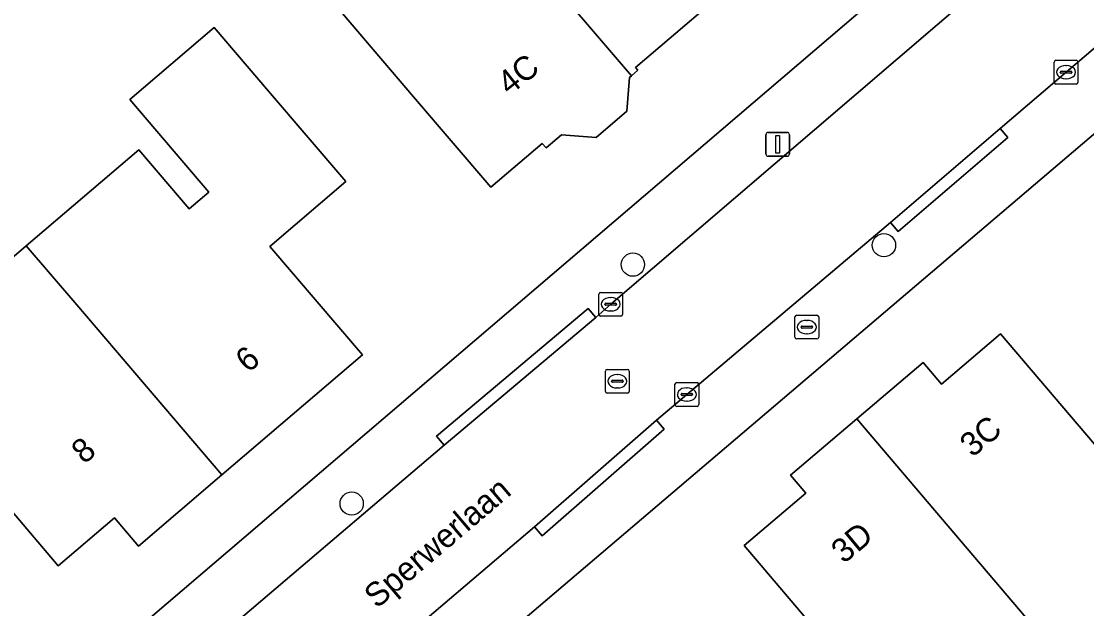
# Model space of a CAD drawing. Extents: x 161772 to 163126, y 383092 to 383917.
# Drawn here: x 162388.88 to 162433.68, y 383382.94 to 383407.63 of the extents above; entities that cross this region are included whole.
import ezdxf

# ---------------------------------------------------------------- set-up
doc = ezdxf.new("R2010")
doc.units = 0
for name, color, linetype in [('IMGEO_Boom', 7, 'Continuous'), ('IMGEO_Brandkraan', 7, 'Continuous'), ('IMGEO_Erf', 7, 'Continuous'), ('IMGEO_Kolk', 7, 'Continuous'), ('IMGEO_Lichtmast', 7, 'Continuous'), ('IMGEO_Openbare_ruimte_label', 7, 'Continuous'), ('IMGEO_Pand', 7, 'Continuous'), ('IMGEO_Pand_nummerreeks', 7, 'Continuous'), ('IMGEO_Rijbaan_lokaal_open', 7, 'Continuous'), ('IMGEO_Rioolput', 7, 'Continuous'), ('IMGEO_Voetpad_open', 7, 'Continuous')]:
    doc.layers.add(name, color=color, linetype=linetype)

msp = doc.modelspace()

# ---------------------------------------------------------------- linework, layer by layer
at = {"layer": 'IMGEO_Boom'}
for centre in [(162425.152, 383398.221), (162414.596, 383397.404), (162402.772, 383387.357)]:
    msp.add_circle(centre, 0.489, dxfattribs=at)
at = {"layer": 'IMGEO_Brandkraan'}
for p, q in [((162421.408, 383394.353), (162421.408, 383395.205)), ((162421.483, 383395.279), (162422.335, 383395.279)), ((162421.896, 383395.059), (162421.921, 383395.059)), ((162422.409, 383395.205), (162422.409, 383394.353)), ((162421.667, 383394.773), (162421.667, 383394.785)), ((162422.105, 383394.736), (162421.707, 383394.736)), ((162421.71, 383394.822), (162422.108, 383394.822)), ((162421.919, 383394.499), (162421.894, 383394.499)), ((162422.151, 383394.785), (162422.151, 383394.773)), ((162422.335, 383394.279), (162421.483, 383394.279))]:
    msp.add_line(p, q, dxfattribs=at)
for points in [[(162421.408, 383394.353), (162421.408, 383395.205)], [(162421.483, 383395.279), (162422.335, 383395.279)], [(162422.409, 383395.205), (162422.409, 383394.353)], [(162422.335, 383394.279), (162421.483, 383394.279)]]:
    msp.add_lwpolyline(points, dxfattribs=at)
for centre, radius, start, end in [((162421.485, 383395.203), 0.0765, 91.552, 178.448), ((162421.485, 383395.203), 0.0765, 91.552, 178.448), ((162422.333, 383395.203), 0.0765, 1.552, 88.448), ((162422.333, 383395.203), 0.0765, 1.552, 88.448), ((162421.707, 383394.782), 0.0403, 85.8775, 175.7526), ((162421.704, 383394.772), 0.0366, 178.938, 274.7102), ((162422.108, 383394.779), 0.043, 264.8664, 352.4533), ((162422.112, 383394.784), 0.0386, 1.7309, 96.639), ((162421.485, 383394.355), 0.0765, 181.552, 268.448), ((162421.485, 383394.355), 0.0765, 181.552, 268.448), ((162422.333, 383394.355), 0.0765, 271.552, 358.448), ((162422.333, 383394.355), 0.0765, 271.552, 358.448)]:
    msp.add_arc(centre, radius, start, end, dxfattribs=at)
for centre, major_axis, ratio, start_param, end_param in [((162421.895, 383394.779), (-0.387, 0.002), 0.722429, 4.712389, 7.853982), ((162421.92, 383394.779), (-0.39, 0.002), 0.717154, 1.570796, 4.712389)]:
    msp.add_ellipse(centre, major_axis=major_axis, ratio=ratio, start_param=start_param, end_param=end_param, dxfattribs=at)
at = {"layer": 'IMGEO_Erf'}
for points in [[(162439.546, 383475.883), (162426.801, 383475.456), (162425.429, 383475.046), (162424.669, 383474.563), (162400.868, 383453.897), (162399.336, 383452.584), (162328.478, 383391.862), (162318.405, 383382.124), (162326.388, 383374.044), (162352.897, 383347.213), (162466.894, 383444.571), (162467.039, 383444.858), (162466.94, 383445.164), (162440.986, 383475.293)], [(162473.759, 383436.76), (162464.164, 383428.593), (162465.309, 383427.261), (162463.073, 383425.339), (162461.918, 383426.682), (162359.973, 383339.918)], [(162419.514, 383409.8), (162414.707, 383405.696), (162414.81, 383405.575), (162414.539, 383405.344), (162414.456, 383405.273), (162414.344, 383403.851), (162413.049, 383402.745), (162411.595, 383402.859), (162410.95, 383402.309), (162410.785, 383402.503), (162408.621, 383400.656), (162405.375, 383404.459), (162400.366, 383410.347)]]:
    msp.add_lwpolyline(points, dxfattribs=at)
for points in [[(162402.522, 383400.897), (162399.327, 383398.17), (162403.222, 383393.606), (162397.315, 383388.564), (162393.808, 383385.57), (162392.796, 383386.756), (162390.435, 383384.741), (162387.471, 383388.213), (162385.012, 383386.114), (162383.09, 383388.365), (162380.045, 383391.932), (162382.83, 383394.309), (162383.552, 383393.464), (162385.672, 383395.274), (162389.091, 383398.194), (162393.816, 383402.229), (162395.935, 383399.747), (162396.761, 383400.452), (162393.438, 383404.345), (162396.991, 383407.378), (162399.276, 383404.7)], [(162429.216, 383378.172), (162428, 383379.601), (162425.892, 383377.806), (162422.508, 383381.782), (162419.268, 383385.59), (162421.861, 383387.797), (162421.223, 383388.547), (162424.01, 383390.918), (162426.797, 383393.29), (162427.567, 383392.385), (162430.052, 383394.501), (162436.588, 383386.822), (162437.148, 383386.165), (162439.242, 383387.948), (162441.875, 383384.854), (162441.479, 383384.517), (162442.123, 383383.769), (162440.373, 383382.279), (162439.733, 383383.03), (162439.342, 383382.698), (162437.321, 383385.071), (162436.772, 383384.603), (162432.492, 383380.961)]]:
    msp.add_lwpolyline(points, close=True, dxfattribs=at)
at = {"layer": 'IMGEO_Kolk'}
for p, q in [((162432.308, 383405.068), (162432.308, 383405.92)), ((162432.383, 383405.994), (162433.235, 383405.994)), ((162432.796, 383405.774), (162432.821, 383405.774)), ((162433.309, 383405.92), (162433.309, 383405.068)), ((162432.567, 383405.488), (162432.567, 383405.5)), ((162433.005, 383405.451), (162432.607, 383405.451)), ((162432.61, 383405.537), (162433.008, 383405.537)), ((162432.819, 383405.214), (162432.794, 383405.214)), ((162433.051, 383405.5), (162433.051, 383405.488)), ((162433.235, 383404.994), (162432.383, 383404.994)), ((162413.237, 383396.237), (162414.089, 383396.237)), ((162413.162, 383395.311), (162413.162, 383396.163)), ((162413.65, 383396.017), (162413.675, 383396.017)), ((162414.163, 383396.163), (162414.163, 383395.311)), ((162413.421, 383395.731), (162413.421, 383395.743)), ((162413.859, 383395.694), (162413.461, 383395.694)), ((162413.464, 383395.78), (162413.862, 383395.78)), ((162413.673, 383395.457), (162413.648, 383395.457)), ((162413.905, 383395.743), (162413.905, 383395.731)), ((162414.089, 383395.237), (162413.237, 383395.237)), ((162416.365, 383391.52), (162416.365, 383392.372)), ((162416.44, 383392.446), (162417.292, 383392.446)), ((162416.853, 383392.226), (162416.878, 383392.226)), ((162417.366, 383392.372), (162417.366, 383391.52)), ((162416.624, 383391.94), (162416.624, 383391.952)), ((162417.062, 383391.903), (162416.664, 383391.903)), ((162416.667, 383391.989), (162417.065, 383391.989)), ((162417.108, 383391.952), (162417.108, 383391.94)), ((162417.292, 383391.446), (162416.44, 383391.446)), ((162416.876, 383391.666), (162416.851, 383391.666))]:
    msp.add_line(p, q, dxfattribs=at)
for points in [[(162432.308, 383405.068), (162432.308, 383405.92)], [(162432.383, 383405.994), (162433.235, 383405.994)], [(162433.309, 383405.92), (162433.309, 383405.068)], [(162433.235, 383404.994), (162432.383, 383404.994)], [(162413.237, 383396.237), (162414.089, 383396.237)], [(162413.162, 383395.311), (162413.162, 383396.163)], [(162414.163, 383396.163), (162414.163, 383395.311)], [(162414.089, 383395.237), (162413.237, 383395.237)], [(162416.365, 383391.52), (162416.365, 383392.372)], [(162416.44, 383392.446), (162417.292, 383392.446)], [(162417.366, 383392.372), (162417.366, 383391.52)], [(162417.292, 383391.446), (162416.44, 383391.446)]]:
    msp.add_lwpolyline(points, dxfattribs=at)
for centre, radius, start, end in [((162432.385, 383405.918), 0.0765, 91.552, 178.448), ((162432.385, 383405.918), 0.0765, 91.552, 178.448), ((162433.233, 383405.918), 0.0765, 1.552, 88.448), ((162433.233, 383405.918), 0.0765, 1.552, 88.448), ((162432.607, 383405.497), 0.0403, 85.8775, 175.7526), ((162432.604, 383405.487), 0.0366, 178.938, 274.7102), ((162433.008, 383405.494), 0.043, 264.8664, 352.4533), ((162433.012, 383405.499), 0.0386, 1.7309, 96.639), ((162432.385, 383405.07), 0.0765, 181.552, 268.448), ((162432.385, 383405.07), 0.0765, 181.552, 268.448), ((162433.233, 383405.07), 0.0765, 271.552, 358.448), ((162433.233, 383405.07), 0.0765, 271.552, 358.448), ((162413.239, 383396.161), 0.0765, 91.552, 178.448), ((162413.239, 383396.161), 0.0765, 91.552, 178.448), ((162414.087, 383396.161), 0.0765, 1.552, 88.448), ((162414.087, 383396.161), 0.0765, 1.552, 88.448), ((162413.461, 383395.74), 0.0403, 85.8775, 175.7526), ((162413.458, 383395.73), 0.0366, 178.938, 274.7102), ((162413.862, 383395.737), 0.043, 264.8664, 352.4533), ((162413.866, 383395.742), 0.0386, 1.7309, 96.639), ((162413.239, 383395.313), 0.0765, 181.552, 268.448), ((162413.239, 383395.313), 0.0765, 181.552, 268.448), ((162414.087, 383395.313), 0.0765, 271.552, 358.448), ((162414.087, 383395.313), 0.0765, 271.552, 358.448), ((162416.442, 383392.37), 0.0765, 91.552, 178.448), ((162416.442, 383392.37), 0.0765, 91.552, 178.448), ((162417.29, 383392.37), 0.0765, 1.552, 88.448), ((162417.29, 383392.37), 0.0765, 1.552, 88.448), ((162416.664, 383391.949), 0.0403, 85.8775, 175.7526), ((162416.661, 383391.939), 0.0366, 178.938, 274.7102), ((162417.065, 383391.946), 0.043, 264.8664, 352.4533), ((162417.069, 383391.951), 0.0386, 1.7309, 96.639), ((162416.442, 383391.522), 0.0765, 181.552, 268.448), ((162416.442, 383391.522), 0.0765, 181.552, 268.448), ((162417.29, 383391.522), 0.0765, 271.552, 358.448), ((162417.29, 383391.522), 0.0765, 271.552, 358.448)]:
    msp.add_arc(centre, radius, start, end, dxfattribs=at)
for centre, major_axis, ratio, start_param, end_param in [((162432.795, 383405.494), (-0.387, 0.002), 0.722429, 4.712389, 7.853982), ((162432.82, 383405.494), (-0.39, 0.002), 0.717154, 1.570796, 4.712389), ((162413.649, 383395.737), (-0.387, 0.002), 0.722429, 4.712389, 7.853982), ((162413.674, 383395.737), (-0.39, 0.002), 0.717154, 1.570796, 4.712389), ((162416.852, 383391.946), (-0.387, 0.002), 0.722429, 4.712389, 7.853982), ((162416.877, 383391.946), (-0.39, 0.002), 0.717154, 1.570796, 4.712389)]:
    msp.add_ellipse(centre, major_axis=major_axis, ratio=ratio, start_param=start_param, end_param=end_param, dxfattribs=at)
at = {"layer": 'IMGEO_Lichtmast'}
for p, q in [((162420.29, 383402.96), (162421.08, 383402.96)), ((162421.08, 383402.96), (162420.29, 383402.96)), ((162420.19, 383402.06), (162420.19, 383402.86)), ((162420.19, 383402.86), (162420.19, 383402.06)), ((162421.18, 383402.86), (162421.18, 383402.06)), ((162421.18, 383402.06), (162421.18, 383402.86)), ((162421.08, 383401.96), (162420.29, 383401.96)), ((162420.29, 383401.96), (162421.08, 383401.96))]:
    msp.add_line(p, q, dxfattribs=at)
msp.add_lwpolyline([(162420.61, 383402.835), (162420.76, 383402.835), (162420.76, 383402.085), (162420.61, 383402.085), (162420.61, 383402.835)], dxfattribs=at)
for centre, start, end in [((162420.29, 383402.86), 90, 180), ((162420.29, 383402.86), 90, 180), ((162421.08, 383402.86), 0, 90), ((162421.08, 383402.86), 360, 90), ((162420.29, 383402.06), 180, 270), ((162420.29, 383402.06), 180, 270), ((162421.08, 383402.06), 270, 0), ((162421.08, 383402.06), 270, 0)]:
    msp.add_arc(centre, 0.1, start, end, dxfattribs=at)
at = {"layer": 'IMGEO_Pand'}
for points in [[(162413.99, 383417.542), (162413.6, 383417.209), (162412.152, 383418.904), (162409.17, 383416.359), (162407.723, 383418.054), (162405.37, 383416.045), (162406.093, 383415.198), (162414.539, 383405.344), (162414.81, 383405.575), (162414.707, 383405.696), (162419.514, 383409.8), (162419.674, 383409.613), (162420.302, 383410.149)], [(162406.093, 383415.198), (162400.366, 383410.347), (162405.375, 383404.459), (162408.621, 383400.656), (162410.785, 383402.503), (162410.95, 383402.309), (162411.595, 383402.859), (162413.049, 383402.745), (162414.344, 383403.851), (162414.456, 383405.273), (162414.539, 383405.344)], [(162397.315, 383388.564), (162403.222, 383393.606), (162399.327, 383398.17), (162402.522, 383400.897), (162399.276, 383404.7), (162396.991, 383407.378), (162393.438, 383404.345), (162396.761, 383400.452), (162395.935, 383399.747), (162393.816, 383402.229), (162389.091, 383398.194), (162391.21, 383395.713)], [(162391.21, 383395.713), (162389.091, 383398.194), (162385.672, 383395.274), (162383.552, 383393.464), (162382.83, 383394.309), (162380.045, 383391.932), (162383.09, 383388.365), (162385.012, 383386.114), (162387.471, 383388.213), (162390.435, 383384.741), (162392.796, 383386.756), (162393.808, 383385.57), (162397.315, 383388.564)], [(162430.052, 383394.501), (162427.567, 383392.385), (162426.797, 383393.29), (162424.01, 383390.918), (162432.492, 383380.961), (162436.772, 383384.603), (162437.321, 383385.071), (162439.342, 383382.698), (162439.733, 383383.03), (162440.373, 383382.279), (162442.123, 383383.769), (162441.479, 383384.517), (162441.875, 383384.854), (162439.242, 383387.948), (162437.148, 383386.165), (162436.588, 383386.822)], [(162432.492, 383380.961), (162424.01, 383390.918), (162421.223, 383388.547), (162421.861, 383387.797), (162419.268, 383385.59), (162422.508, 383381.782), (162425.892, 383377.806), (162428, 383379.601), (162429.216, 383378.172)]]:
    msp.add_lwpolyline(points, close=True, dxfattribs=at)
at = {"layer": 'IMGEO_Rijbaan_lokaal_open'}
for points in [[(162469.273, 383443.237), (162468.583, 383442.649), (162467.401, 383441.644), (162464.712, 383439.31), (162454.253, 383430.47), (162447.968, 383425.022), (162446.096, 383423.413), (162436.917, 383415.597), (162434.147, 383413.256), (162432.723, 383412.04), (162429.515, 383409.32), (162429.14, 383408.995), (162413.674, 383395.746), (162413.031, 383395.18), (162406.665, 383389.811), (162396.585, 383381.239)], [(162397.667, 383375.493), (162410.454, 383386.374), (162415.583, 383390.864), (162425.424, 383399.181), (162430.032, 383403.124), (162432.811, 383405.498), (162450.221, 383420.341), (162467.384, 383434.995), (162470.664, 383437.801), (162471.92, 383438.853), (162472.696, 383439.503)]]:
    msp.add_lwpolyline(points, dxfattribs=at)
at = {"layer": 'IMGEO_Rioolput'}
for p, q in [((162413.441, 383392.074), (162413.441, 383392.926)), ((162413.516, 383393), (162414.368, 383393)), ((162413.929, 383392.78), (162413.954, 383392.78)), ((162414.442, 383392.926), (162414.442, 383392.074)), ((162413.7, 383392.494), (162413.7, 383392.506)), ((162414.138, 383392.457), (162413.74, 383392.457)), ((162413.743, 383392.543), (162414.141, 383392.543)), ((162413.952, 383392.22), (162413.927, 383392.22)), ((162414.184, 383392.506), (162414.184, 383392.494)), ((162414.368, 383392), (162413.516, 383392))]:
    msp.add_line(p, q, dxfattribs=at)
for points in [[(162413.441, 383392.074), (162413.441, 383392.926)], [(162413.516, 383393), (162414.368, 383393)], [(162414.442, 383392.926), (162414.442, 383392.074)], [(162414.368, 383392), (162413.516, 383392)]]:
    msp.add_lwpolyline(points, dxfattribs=at)
for centre, radius, start, end in [((162413.518, 383392.924), 0.0765, 91.552, 178.448), ((162413.518, 383392.924), 0.0765, 91.552, 178.448), ((162414.366, 383392.924), 0.0765, 1.552, 88.448), ((162414.366, 383392.924), 0.0765, 1.552, 88.448), ((162413.74, 383392.503), 0.0403, 85.8775, 175.7526), ((162413.737, 383392.493), 0.0366, 178.938, 274.7102), ((162414.141, 383392.5), 0.043, 264.8664, 352.4533), ((162414.145, 383392.505), 0.0386, 1.7309, 96.639), ((162413.518, 383392.076), 0.0765, 181.552, 268.448), ((162413.518, 383392.076), 0.0765, 181.552, 268.448), ((162414.366, 383392.076), 0.0765, 271.552, 358.448), ((162414.366, 383392.076), 0.0765, 271.552, 358.448)]:
    msp.add_arc(centre, radius, start, end, dxfattribs=at)
for centre, major_axis, ratio, start_param, end_param in [((162413.928, 383392.5), (-0.387, 0.002), 0.722429, 4.712389, 7.853982), ((162413.953, 383392.5), (-0.39, 0.002), 0.717154, 1.570796, 4.712389)]:
    msp.add_ellipse(centre, major_axis=major_axis, ratio=ratio, start_param=start_param, end_param=end_param, dxfattribs=at)
at = {"layer": 'IMGEO_Voetpad_open'}
for points in [[(162464.712, 383439.31), (162467.401, 383441.644), (162468.583, 383442.649), (162469.273, 383443.237), (162466.94, 383445.164), (162467.039, 383444.858), (162466.894, 383444.571), (162352.897, 383347.213), (162350.426, 383345.321), (162350.947, 383344.803)], [(162396.585, 383381.239), (162406.665, 383389.811), (162406.343, 383390.193), (162412.709, 383395.562), (162413.031, 383395.18), (162413.674, 383395.746), (162429.14, 383408.995), (162429.515, 383409.32), (162429.201, 383409.689), (162432.399, 383412.42), (162432.723, 383412.04), (162434.147, 383413.256), (162433.825, 383413.637), (162436.595, 383415.978), (162436.917, 383415.597), (162446.096, 383423.413), (162447.968, 383425.022), (162447.641, 383425.399), (162453.926, 383430.847), (162454.253, 383430.47), (162464.712, 383439.31)], [(162474.445, 383436.708), (162472.696, 383439.503), (162471.92, 383438.853), (162470.664, 383437.801), (162467.384, 383434.995), (162450.221, 383420.341), (162432.811, 383405.498), (162430.032, 383403.124), (162430.357, 383402.745), (162425.749, 383398.802), (162425.424, 383399.181), (162415.583, 383390.864), (162415.912, 383390.488), (162410.783, 383385.998), (162410.454, 383386.374), (162397.667, 383375.493)], [(162357.311, 383338.364), (162357.692, 383337.967), (162359.973, 383339.918), (162461.918, 383426.682)]]:
    msp.add_lwpolyline(points, dxfattribs=at)
for points in [[(162425.424, 383399.181), (162425.749, 383398.802), (162430.357, 383402.745), (162430.032, 383403.124)], [(162413.031, 383395.18), (162412.709, 383395.562), (162406.343, 383390.193), (162406.665, 383389.811)], [(162415.583, 383390.864), (162410.454, 383386.374), (162410.783, 383385.998), (162415.912, 383390.488)]]:
    msp.add_lwpolyline(points, close=True, dxfattribs=at)

# ---------------------------------------------------------------- texts
at = {"layer": 'IMGEO_Openbare_ruimte_label'}
msp.add_text('Sperwerlaan', height=1, rotation=40.4148, dxfattribs=at).set_placement((162403.833, 383382.913))
at = {"layer": 'IMGEO_Pand_nummerreeks'}
for s, rotation, p in [('4C', 38.3955, (162409.403, 383404.491)), ('6', 40.4933, (162398.423, 383392.823)), ('3C', 39.5627, (162428.872, 383389.271)), ('8', 40.4795, (162391.526, 383388.985)), ('3D', 39.5729, (162423.461, 383384.8))]:
    msp.add_text(s, height=1, rotation=rotation, dxfattribs=at).set_placement(p)

doc.saveas('drawing.dxf')
